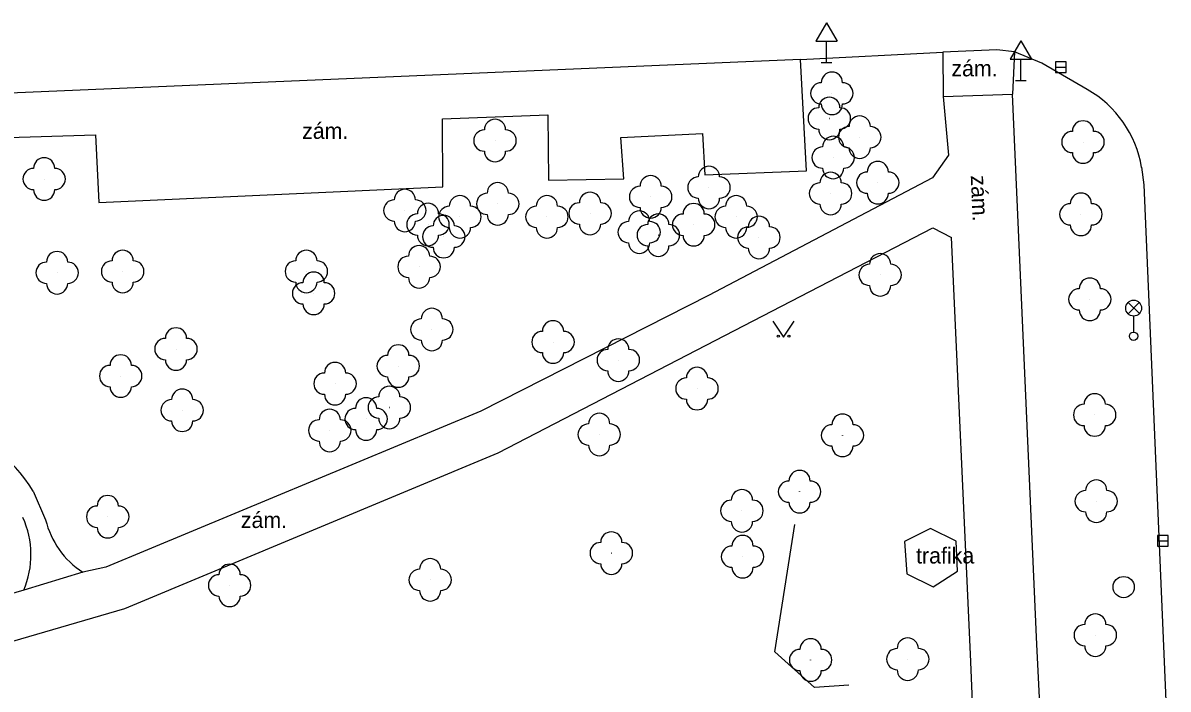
# Model space of a CAD drawing. Extents: x -737812 to -729375, y -1123000 to -1115500.
# Drawn here: x -736431.7 to -736377.9, y -1118654.2 to -1118622.8 of the extents above; entities that cross this region are included whole.
import ezdxf

# ---------------------------------------------------------------- set-up
doc = ezdxf.new("R2010")
doc.units = 0
for name, color, linetype in [('Doplněk polohopisu', 7, 'Continuous'), ('Doplňkové značky', 7, 'Continuous'), ('Hranice - ploty_ zdi', 7, 'Continuous'), ('Komunikace', 7, 'Continuous'), ('Pomocné popisy', 7, 'Continuous'), ('Popisy budov', 7, 'Continuous'), ('Povr_ zn_ inž_ sítí - el_', 7, 'Continuous'), ('Povr_ zn_ inž_ sítí - kan_', 7, 'Continuous'), ('Stavební objekty', 7, 'Continuous'), ('Zeleň', 7, 'Continuous'), ('Značky druhů pozemků', 7, 'Continuous')]:
    doc.layers.add(name, color=color, linetype=linetype)

msp = doc.modelspace()

# ---------------------------------------------------------------- linework, layer by layer
at = {"layer": 'Doplněk polohopisu'}
for p, q in [((-736394.86, -1118629.79), (-736395.14, -1118624.55)), ((-736411.98, -1118627.34), (-736407.03, -1118627.15)), ((-736411.96, -1118630.54), (-736411.98, -1118627.34)), ((-736407.03, -1118627.15), (-736406.99, -1118630.23)), ((-736435.82, -1118628.33), (-736428.29, -1118628.09)), ((-736428.29, -1118628.09), (-736428.14, -1118631.28)), ((-736403.6, -1118628.21), (-736399.75, -1118628.03)), ((-736399.75, -1118628.03), (-736399.64, -1118629.98)), ((-736403.46, -1118630.16), (-736403.6, -1118628.21)), ((-736399.64, -1118629.98), (-736394.86, -1118629.79)), ((-736406.99, -1118630.23), (-736403.46, -1118630.16)), ((-736428.14, -1118631.28), (-736411.96, -1118630.54))]:
    msp.add_line(p, q, dxfattribs=at)
for points in [[(-736388.46, -1118624.2), (-736388.44, -1118626.29)], [(-736385.08, -1118624.19), (-736385.17, -1118626.18)], [(-736388.44, -1118626.29), (-736385.17, -1118626.18)], [(-736388.44, -1118626.29), (-736388.18, -1118629.05)], [(-736384.03, -1118652.07), (-736385.17, -1118626.18)], [(-736388.18, -1118629.05), (-736388.94, -1118630.11), (-736399.47, -1118635.65), (-736410.18, -1118641.09), (-736427.81, -1118648.43), (-736428.89, -1118648.67), (-736431.67, -1118649.52), (-736443.29, -1118652.9), (-736447.44, -1118654.17), (-736459.62, -1118671.12)], [(-736459.65, -1118674.65), (-736446.12, -1118655.98), (-736426.92, -1118650.37), (-736409.36, -1118643.05), (-736388.92, -1118632.47), (-736388.05, -1118632.92)], [(-736387.15, -1118652.53), (-736388.05, -1118632.92)], [(-736431.22, -1118644.85), (-736430.64, -1118646.2)], [(-736383.05, -1118671.74), (-736384.03, -1118652.07)], [(-736385.79, -1118685.19), (-736387.15, -1118652.53)]]:
    msp.add_lwpolyline(points, dxfattribs=at)
for centre, radius, start, end in [((-736437.463, -1118648.719), 7.344, 31.789, 75.1471), ((-736435.615, -1118647.851), 4.283, 337.0635, 24.2728), ((-736426.691, -1118645.257), 4.06, 193.4308, 237.2045)]:
    msp.add_arc(centre, radius, start, end, dxfattribs=at)
at = {"layer": 'Doplňkové značky'}
for p, q in [((-736393.92, -1118622.824), (-736394.42, -1118623.69)), ((-736393.92, -1118622.824), (-736393.42, -1118623.69)), ((-736394.42, -1118623.69), (-736393.42, -1118623.69)), ((-736393.92, -1118624.69), (-736393.92, -1118623.69)), ((-736384.78, -1118623.664), (-736385.28, -1118624.53)), ((-736384.78, -1118623.664), (-736384.28, -1118624.53)), ((-736394.17, -1118624.69), (-736393.67, -1118624.69)), ((-736385.28, -1118624.53), (-736384.28, -1118624.53)), ((-736384.78, -1118625.53), (-736384.78, -1118624.53)), ((-736385.03, -1118625.53), (-736384.53, -1118625.53))]:
    msp.add_line(p, q, dxfattribs=at)
at = {"layer": 'Hranice - ploty_ zdi'}
for points in [[(-736396.35, -1118652.42), (-736395.41, -1118646.43)], [(-736394.48, -1118654.1), (-736396.35, -1118652.42)], [(-736392.88, -1118653.99), (-736394.48, -1118654.1)]]:
    msp.add_lwpolyline(points, dxfattribs=at)
at = {"layer": 'Komunikace'}
msp.add_line((-736395.14, -1118624.55), (-736388.46, -1118624.2), dxfattribs=at)
for points in [[(-736385.92, -1118624.09), (-736388.46, -1118624.2)], [(-736381.66, -1118625.96), (-736383.79, -1118624.72), (-736385.08, -1118624.19), (-736385.92, -1118624.09)], [(-736395.14, -1118624.55), (-736436.02, -1118626.28), (-736451.9, -1118626.98), (-736460.45, -1118627.52)], [(-736379.11, -1118629.62), (-736379, -1118630.45), (-736377.9, -1118656.19)]]:
    msp.add_lwpolyline(points, dxfattribs=at)
msp.add_arc((-736384.194, -1118630.444), 5.15, 9.2038, 60.5277, dxfattribs=at)
at = {"layer": 'Povr_ zn_ inž_ sítí - el_'}
for p, q in [((-736379.744, -1118636.508), (-736379.216, -1118635.98)), ((-736379.208, -1118636.505), (-736379.736, -1118635.976)), ((-736379.48, -1118636.62), (-736379.48, -1118637.37))]:
    msp.add_line(p, q, dxfattribs=at)
for centre, radius in [((-736379.48, -1118636.245), 0.375), ((-736379.48, -1118637.57), 0.2)]:
    msp.add_circle(centre, radius, dxfattribs=at)
at = {"layer": 'Povr_ zn_ inž_ sítí - kan_'}
for p, q in [((-736383.15, -1118624.91), (-736382.65, -1118624.91)), ((-736378.36, -1118647.2), (-736377.86, -1118647.2))]:
    msp.add_line(p, q, dxfattribs=at)
for points in [[(-736383.15, -1118625.161), (-736382.65, -1118625.161), (-736382.65, -1118624.66), (-736383.15, -1118624.66)], [(-736378.36, -1118647.451), (-736377.86, -1118647.451), (-736377.86, -1118646.95), (-736378.36, -1118646.95)]]:
    msp.add_lwpolyline(points, close=True, dxfattribs=at)
msp.add_circle((-736379.95, -1118649.37), 0.5, dxfattribs=at)
at = {"layer": 'Stavební objekty'}
for points in [[(-736389.04, -1118646.61), (-736390.25, -1118647.23)], [(-736387.82, -1118647.21), (-736389.04, -1118646.61)], [(-736390.25, -1118647.23), (-736390.15, -1118648.75)], [(-736387.76, -1118648.62), (-736387.82, -1118647.21)], [(-736388.91, -1118649.35), (-736387.76, -1118648.62)], [(-736390.15, -1118648.75), (-736388.91, -1118649.35)]]:
    msp.add_lwpolyline(points, dxfattribs=at)
at = {"layer": 'Zeleň'}
for centre in [(-736393.67, -1118626.14), (-736393.79, -1118627.32), (-736392.36, -1118628.2), (-736409.51, -1118628.36), (-736381.86, -1118628.43), (-736393.61, -1118629.16), (-736430.71, -1118630.17), (-736391.51, -1118630.34), (-736399.45, -1118630.57), (-736393.73, -1118630.85), (-736409.38, -1118631.34), (-736402.19, -1118631.01), (-736413.75, -1118631.65), (-736411.16, -1118631.95), (-736407.07, -1118631.95), (-736405.04, -1118631.79), (-736398.17, -1118631.95), (-736381.96, -1118631.83), (-736412.66, -1118632.31), (-736400.17, -1118632.32), (-736411.92, -1118632.88), (-736402.73, -1118632.67), (-736401.83, -1118632.81), (-736397.1, -1118632.92), (-736430.1, -1118634.58), (-736427.02, -1118634.52), (-736418.38, -1118634.52), (-736413.08, -1118634.3), (-736391.4, -1118634.68), (-736418.04, -1118635.55), (-736381.54, -1118635.83), (-736412.48, -1118637.25), (-736406.78, -1118637.84), (-736424.51, -1118638.17), (-736414.06, -1118638.97), (-736403.71, -1118638.69), (-736427.11, -1118639.44), (-736417.03, -1118639.8), (-736400.01, -1118640.03), (-736424.22, -1118641.05), (-736414.48, -1118640.92), (-736415.57, -1118641.46), (-736381.31, -1118641.27), (-736417.28, -1118642), (-736404.61, -1118642.19), (-736393.17, -1118642.23), (-736395.19, -1118644.88), (-736381.24, -1118645.33), (-736397.9, -1118645.78), (-736427.72, -1118646.06), (-736404.04, -1118647.77), (-736397.87, -1118647.94), (-736412.56, -1118649.03), (-736421.99, -1118649.29), (-736381.28, -1118651.63), (-736394.67, -1118652.8), (-736390.1, -1118652.76)]:
    msp.add_circle(centre, 0.0005, dxfattribs=at)
for centre, start, end in [((-736393.67, -1118625.64), 360, 180), ((-736394.17, -1118626.14), 90, 270), ((-736393.17, -1118626.14), 270, 90), ((-736393.79, -1118626.82), 360, 180), ((-736394.29, -1118627.32), 90, 270), ((-736393.67, -1118626.64), 180, 360), ((-736393.29, -1118627.32), 270, 90), ((-736409.51, -1118627.86), 360, 180), ((-736392.36, -1118627.7), 360, 180), ((-736381.86, -1118627.93), 360, 180), ((-736410.01, -1118628.36), 90, 270), ((-736409.01, -1118628.36), 270, 90), ((-736393.79, -1118627.82), 180, 360), ((-736393.61, -1118628.66), 360, 180), ((-736392.86, -1118628.2), 90, 270), ((-736391.86, -1118628.2), 270, 90), ((-736382.36, -1118628.43), 90, 270), ((-736381.36, -1118628.43), 270, 90), ((-736394.11, -1118629.16), 90, 270), ((-736393.11, -1118629.16), 270, 90), ((-736392.36, -1118628.7), 180, 360), ((-736430.71, -1118629.67), 360, 180), ((-736409.51, -1118628.86), 180, 360), ((-736381.86, -1118628.93), 180, 360), ((-736431.21, -1118630.17), 90, 270), ((-736430.21, -1118630.17), 270, 90), ((-736399.45, -1118630.07), 360, 180), ((-736393.61, -1118629.66), 180, 360), ((-736391.51, -1118629.84), 360, 180), ((-736409.38, -1118630.84), 360, 180), ((-736402.19, -1118630.51), 360, 180), ((-736399.95, -1118630.57), 90, 270), ((-736398.95, -1118630.57), 270, 90), ((-736394.23, -1118630.85), 90, 270), ((-736393.73, -1118630.35), 360, 180), ((-736393.23, -1118630.85), 270, 90), ((-736392.01, -1118630.34), 90, 270), ((-736391.01, -1118630.34), 270, 90), ((-736430.71, -1118630.67), 180, 360), ((-736413.75, -1118631.15), 360, 180), ((-736409.88, -1118631.34), 90, 270), ((-736408.88, -1118631.34), 270, 90), ((-736405.04, -1118631.29), 360, 180), ((-736402.69, -1118631.01), 90, 270), ((-736401.69, -1118631.01), 270, 90), ((-736391.51, -1118630.84), 180, 360), ((-736381.96, -1118631.33), 360, 180), ((-736414.25, -1118631.65), 90, 270), ((-736413.25, -1118631.65), 270, 90), ((-736412.66, -1118631.81), 360, 180), ((-736411.16, -1118631.45), 360, 180), ((-736407.07, -1118631.45), 360, 180), ((-736405.54, -1118631.79), 90, 270), ((-736404.54, -1118631.79), 270, 90), ((-736400.17, -1118631.82), 360, 180), ((-736399.45, -1118631.07), 180, 360), ((-736398.17, -1118631.45), 360, 180), ((-736393.73, -1118631.35), 180, 360), ((-736382.46, -1118631.83), 90, 270), ((-736381.46, -1118631.83), 270, 90), ((-736413.16, -1118632.31), 90, 270), ((-736411.92, -1118632.38), 360, 180), ((-736411.66, -1118631.95), 90, 270), ((-736412.16, -1118632.31), 270, 90), ((-736410.66, -1118631.95), 270, 90), ((-736409.38, -1118631.84), 180, 360), ((-736407.57, -1118631.95), 90, 270), ((-736406.57, -1118631.95), 270, 90), ((-736402.73, -1118632.17), 360, 180), ((-736402.19, -1118631.51), 180, 360), ((-736401.83, -1118632.31), 360, 180), ((-736400.67, -1118632.32), 90, 270), ((-736399.67, -1118632.32), 270, 90), ((-736398.67, -1118631.95), 90, 270), ((-736397.67, -1118631.95), 270, 90), ((-736397.1, -1118632.42), 360, 180), ((-736413.75, -1118632.15), 180, 360), ((-736412.42, -1118632.88), 90, 270), ((-736411.16, -1118632.45), 180, 360), ((-736411.42, -1118632.88), 270, 90), ((-736407.07, -1118632.45), 180, 360), ((-736405.04, -1118632.29), 180, 360), ((-736403.23, -1118632.67), 90, 270), ((-736402.33, -1118632.81), 90, 270), ((-736402.23, -1118632.67), 270, 90), ((-736401.33, -1118632.81), 270, 90), ((-736398.17, -1118632.45), 180, 360), ((-736397.6, -1118632.92), 90, 270), ((-736396.6, -1118632.92), 270, 90), ((-736381.96, -1118632.33), 180, 360), ((-736412.66, -1118632.81), 180, 360), ((-736400.17, -1118632.82), 180, 360), ((-736430.1, -1118634.08), 360, 180), ((-736427.02, -1118634.02), 360, 180), ((-736418.38, -1118634.02), 360, 180), ((-736413.08, -1118633.8), 360, 180), ((-736411.92, -1118633.38), 180, 360), ((-736402.73, -1118633.17), 180, 360), ((-736401.83, -1118633.31), 180, 360), ((-736397.1, -1118633.42), 180, 360), ((-736430.6, -1118634.58), 90, 270), ((-736429.6, -1118634.58), 270, 90), ((-736427.52, -1118634.52), 90, 270), ((-736426.52, -1118634.52), 270, 90), ((-736418.88, -1118634.52), 90, 270), ((-736417.88, -1118634.52), 270, 90), ((-736413.58, -1118634.3), 90, 270), ((-736412.58, -1118634.3), 270, 90), ((-736391.4, -1118634.18), 360, 180), ((-736418.04, -1118635.05), 360, 180), ((-736391.9, -1118634.68), 90, 270), ((-736390.9, -1118634.68), 270, 90), ((-736430.1, -1118635.08), 180, 360), ((-736427.02, -1118635.02), 180, 360), ((-736418.54, -1118635.55), 90, 270), ((-736418.38, -1118635.02), 180, 360), ((-736417.54, -1118635.55), 270, 90), ((-736413.08, -1118634.8), 180, 360), ((-736391.4, -1118635.18), 180, 360), ((-736381.54, -1118635.33), 360, 180), ((-736382.04, -1118635.83), 90, 270), ((-736381.04, -1118635.83), 270, 90), ((-736418.04, -1118636.05), 180, 360), ((-736412.48, -1118636.75), 360, 180), ((-736412.98, -1118637.25), 90, 270), ((-736411.98, -1118637.25), 270, 90), ((-736381.54, -1118636.33), 180, 360), ((-736424.51, -1118637.67), 360, 180), ((-736407.28, -1118637.84), 90, 270), ((-736406.78, -1118637.34), 360, 180), ((-736406.28, -1118637.84), 270, 90), ((-736425.01, -1118638.17), 90, 270), ((-736424.01, -1118638.17), 270, 90), ((-736412.48, -1118637.75), 180, 360), ((-736403.71, -1118638.19), 360, 180), ((-736414.06, -1118638.47), 360, 180), ((-736406.78, -1118638.34), 180, 360), ((-736404.21, -1118638.69), 90, 270), ((-736403.21, -1118638.69), 270, 90), ((-736427.61, -1118639.44), 90, 270), ((-736427.11, -1118638.94), 360, 180), ((-736426.61, -1118639.44), 270, 90), ((-736424.51, -1118638.67), 180, 360), ((-736417.03, -1118639.3), 360, 180), ((-736414.56, -1118638.97), 90, 270), ((-736413.56, -1118638.97), 270, 90), ((-736417.53, -1118639.8), 90, 270), ((-736416.53, -1118639.8), 270, 90), ((-736414.06, -1118639.47), 180, 360), ((-736403.71, -1118639.19), 180, 360), ((-736400.01, -1118639.53), 360, 180), ((-736427.11, -1118639.94), 180, 360), ((-736424.22, -1118640.55), 360, 180), ((-736414.48, -1118640.42), 360, 180), ((-736400.51, -1118640.03), 90, 270), ((-736399.51, -1118640.03), 270, 90), ((-736424.72, -1118641.05), 90, 270), ((-736423.72, -1118641.05), 270, 90), ((-736417.03, -1118640.3), 180, 360), ((-736415.57, -1118640.96), 360, 180), ((-736414.98, -1118640.92), 90, 270), ((-736413.98, -1118640.92), 270, 90), ((-736400.01, -1118640.53), 180, 360), ((-736381.31, -1118640.77), 360, 180), ((-736417.28, -1118641.5), 360, 180), ((-736416.07, -1118641.46), 90, 270), ((-736415.07, -1118641.46), 270, 90), ((-736381.81, -1118641.27), 90, 270), ((-736380.81, -1118641.27), 270, 90), ((-736424.22, -1118641.55), 180, 360), ((-736417.78, -1118642), 90, 270), ((-736416.78, -1118642), 270, 90), ((-736414.48, -1118641.42), 180, 360), ((-736404.61, -1118641.69), 360, 180), ((-736393.17, -1118641.73), 360, 180), ((-736415.57, -1118641.96), 180, 360), ((-736405.11, -1118642.19), 90, 270), ((-736404.11, -1118642.19), 270, 90), ((-736393.67, -1118642.23), 90, 270), ((-736392.67, -1118642.23), 270, 90), ((-736381.31, -1118641.77), 180, 360), ((-736417.28, -1118642.5), 180, 360), ((-736404.61, -1118642.69), 180, 360), ((-736393.17, -1118642.73), 180, 360), ((-736395.19, -1118644.38), 360, 180), ((-736381.24, -1118644.83), 360, 180), ((-736397.9, -1118645.28), 360, 180), ((-736395.69, -1118644.88), 90, 270), ((-736394.69, -1118644.88), 270, 90), ((-736381.74, -1118645.33), 90, 270), ((-736380.74, -1118645.33), 270, 90), ((-736427.72, -1118645.56), 360, 180), ((-736398.4, -1118645.78), 90, 270), ((-736397.4, -1118645.78), 270, 90), ((-736395.19, -1118645.38), 180, 360), ((-736428.22, -1118646.06), 90, 270), ((-736427.22, -1118646.06), 270, 90), ((-736381.24, -1118645.83), 180, 360), ((-736397.9, -1118646.28), 180, 360), ((-736427.72, -1118646.56), 180, 360), ((-736404.04, -1118647.27), 360, 180), ((-736397.87, -1118647.44), 360, 180), ((-736404.54, -1118647.77), 90, 270), ((-736403.54, -1118647.77), 270, 90), ((-736398.37, -1118647.94), 90, 270), ((-736397.37, -1118647.94), 270, 90), ((-736412.56, -1118648.53), 360, 180), ((-736421.99, -1118648.79), 360, 180), ((-736413.06, -1118649.03), 90, 270), ((-736412.06, -1118649.03), 270, 90), ((-736404.04, -1118648.27), 180, 360), ((-736397.87, -1118648.44), 180, 360), ((-736422.49, -1118649.29), 90, 270), ((-736421.49, -1118649.29), 270, 90), ((-736412.56, -1118649.53), 180, 360), ((-736421.99, -1118649.79), 180, 360), ((-736381.28, -1118651.13), 360, 180), ((-736381.78, -1118651.63), 90, 270), ((-736380.78, -1118651.63), 270, 90), ((-736394.67, -1118652.3), 360, 180), ((-736390.1, -1118652.26), 360, 180), ((-736395.17, -1118652.8), 90, 270), ((-736394.17, -1118652.8), 270, 90), ((-736390.6, -1118652.76), 90, 270), ((-736389.6, -1118652.76), 270, 90), ((-736381.28, -1118652.13), 180, 360), ((-736394.67, -1118653.3), 180, 360), ((-736390.1, -1118653.26), 180, 360)]:
    msp.add_arc(centre, 0.5, start, end, dxfattribs=at)
at = {"layer": 'Značky druhů pozemků'}
msp.add_lwpolyline([(-736396.44, -1118636.86), (-736395.94, -1118637.61), (-736395.44, -1118636.86)], dxfattribs=at)
for centre in [(-736396.19, -1118637.56), (-736395.69, -1118637.56)]:
    msp.add_circle(centre, 0.05, dxfattribs=at)

# ---------------------------------------------------------------- texts
at = {"layer": 'Pomocné popisy'}
for p in [(-736388.05, -1118625.34), (-736418.58, -1118628.28), (-736421.46, -1118646.59)]:
    msp.add_text('zám.', height=0.75, dxfattribs=at).set_placement(p)
msp.add_text('zám.', height=0.75, rotation=272.459, dxfattribs=at).set_placement((-736387.14, -1118630.01))
at = {"layer": 'Popisy budov'}
msp.add_text('trafika', height=0.75, dxfattribs=at).set_placement((-736389.71, -1118648.26))

doc.saveas('drawing.dxf')
